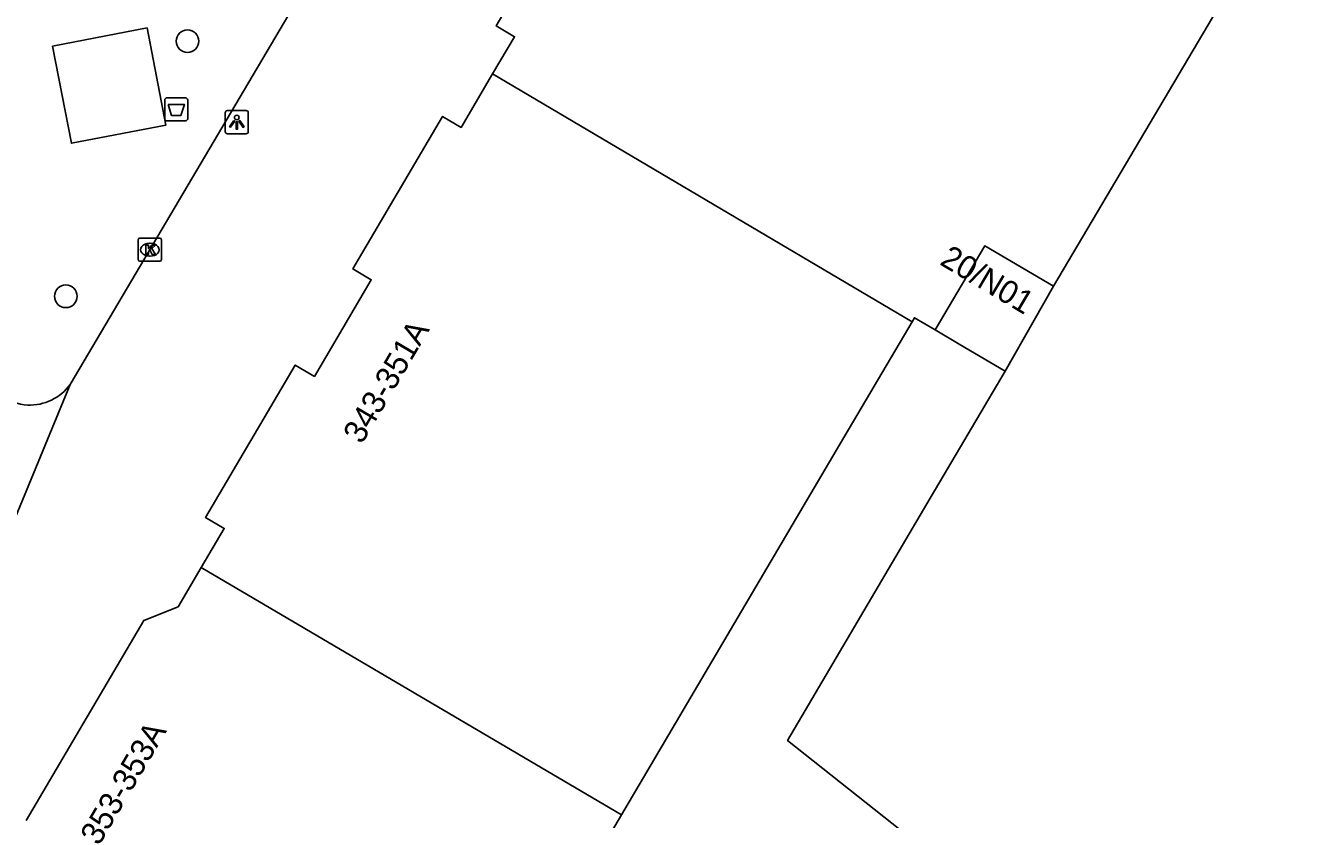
# Model space of a CAD drawing. Extents: x 159222 to 160346, y 381249 to 382166.
# Drawn here: x 160140.7 to 160195.3, y 382041.6 to 382075.8 of the extents above; entities that cross this region are included whole.
import ezdxf

# ---------------------------------------------------------------- set-up
doc = ezdxf.new("R2010")
doc.units = 0
for name, color, linetype in [('IMGEO_Afvalbak', 7, 'Continuous'), ('IMGEO_Boom', 7, 'Continuous'), ('IMGEO_Kolk', 7, 'Continuous'), ('IMGEO_Lichtpunt', 7, 'Continuous'), ('IMGEO_Pand', 7, 'Continuous'), ('IMGEO_Pand_nummerreeks', 7, 'Continuous'), ('IMGEO_Voetpad_open', 7, 'Continuous')]:
    doc.layers.add(name, color=color, linetype=linetype)

msp = doc.modelspace()

# ---------------------------------------------------------------- linework, layer by layer
at = {"layer": 'IMGEO_Afvalbak'}
for p, q in [((160146.671, 382071.789), (160146.671, 382072.589)), ((160146.671, 382072.589), (160146.671, 382071.789)), ((160146.771, 382072.689), (160147.561, 382072.689)), ((160147.561, 382072.689), (160146.771, 382072.689)), ((160147.661, 382072.589), (160147.661, 382071.789)), ((160147.661, 382071.789), (160147.661, 382072.589)), ((160147.561, 382071.689), (160146.771, 382071.689)), ((160146.771, 382071.689), (160147.561, 382071.689))]:
    msp.add_line(p, q, dxfattribs=at)
msp.add_lwpolyline([(160146.814, 382072.403), (160147.518, 382072.403), (160147.369, 382071.933), (160146.963, 382071.933), (160146.814, 382072.403)], dxfattribs=at)
for centre, start, end in [((160146.771, 382072.589), 90, 180), ((160146.771, 382072.589), 90, 180), ((160147.561, 382072.589), 0, 90), ((160147.561, 382072.589), 360, 90), ((160146.771, 382071.789), 180, 270), ((160146.771, 382071.789), 180, 270), ((160147.561, 382071.789), 270, 0), ((160147.561, 382071.789), 270, 0)]:
    msp.add_arc(centre, 0.1, start, end, dxfattribs=at)
at = {"layer": 'IMGEO_Boom'}
for centre in [(160147.651, 382075.133), (160142.406, 382064.127)]:
    msp.add_circle(centre, 0.489, dxfattribs=at)
at = {"layer": 'IMGEO_Kolk'}
for p, q in [((160145.529, 382065.711), (160145.529, 382066.563)), ((160145.604, 382066.637), (160146.456, 382066.637)), ((160146.017, 382066.417), (160146.042, 382066.417)), ((160146.53, 382066.563), (160146.53, 382065.711)), ((160146.04, 382065.857), (160146.015, 382065.857)), ((160146.456, 382065.637), (160145.604, 382065.637))]:
    msp.add_line(p, q, dxfattribs=at)
for points in [[(160145.529, 382065.711), (160145.529, 382066.563)], [(160145.604, 382066.637), (160146.456, 382066.637)], [(160145.85, 382066.337), (160145.973, 382066.337), (160145.973, 382066.186), (160146.103, 382066.337), (160146.267, 382066.337), (160146.121, 382066.186), (160146.274, 382065.937), (160146.122, 382065.937), (160146.037, 382066.101), (160145.973, 382066.034), (160145.973, 382065.937), (160145.85, 382065.937), (160145.85, 382066.337)], [(160146.53, 382066.563), (160146.53, 382065.711)], [(160146.456, 382065.637), (160145.604, 382065.637)]]:
    msp.add_lwpolyline(points, dxfattribs=at)
for centre, start, end in [((160145.606, 382066.561), 91.552, 178.448), ((160145.606, 382066.561), 91.552, 178.448), ((160146.454, 382066.561), 1.552, 88.448), ((160146.454, 382066.561), 1.552, 88.448), ((160145.606, 382065.713), 181.552, 268.448), ((160145.606, 382065.713), 181.552, 268.448), ((160146.454, 382065.713), 271.552, 358.448), ((160146.454, 382065.713), 271.552, 358.448)]:
    msp.add_arc(centre, 0.0765, start, end, dxfattribs=at)
for centre, major_axis, ratio, start_param, end_param in [((160146.016, 382066.137), (-0.387, 0.002), 0.722429, 4.712389, 7.853982), ((160146.041, 382066.137), (-0.39, 0.002), 0.717154, 1.570796, 4.712389)]:
    msp.add_ellipse(centre, major_axis=major_axis, ratio=ratio, start_param=start_param, end_param=end_param, dxfattribs=at)
at = {"layer": 'IMGEO_Lichtpunt'}
for p, q in [((160149.28, 382072.042), (160149.28, 382071.235)), ((160149.28, 382072.042), (160149.28, 382071.235)), ((160150.182, 382072.137), (160149.374, 382072.137)), ((160150.182, 382072.137), (160149.374, 382072.137)), ((160150.276, 382071.235), (160150.276, 382072.042)), ((160150.276, 382071.235), (160150.276, 382072.042)), ((160149.374, 382071.141), (160150.182, 382071.141)), ((160149.374, 382071.141), (160150.182, 382071.141))]:
    msp.add_line(p, q, dxfattribs=at)
for points in [[(160149.654, 382071.706), (160149.693, 382071.678), (160149.505, 382071.416), (160149.467, 382071.443), (160149.654, 382071.706)], [(160149.866, 382071.678), (160149.904, 382071.705), (160150.091, 382071.443), (160150.052, 382071.415), (160149.866, 382071.678)], [(160149.756, 382071.658), (160149.803, 382071.658), (160149.803, 382071.336), (160149.756, 382071.336), (160149.756, 382071.658)]]:
    msp.add_lwpolyline(points, dxfattribs=at)
msp.add_circle((160149.779, 382071.84), 0.0994, dxfattribs=at)
for centre, start, end in [((160149.374, 382072.042), 90, 180), ((160149.374, 382072.042), 90, 180), ((160150.182, 382072.042), 0, 90), ((160150.182, 382072.042), 0, 90), ((160149.374, 382071.235), 180, 270), ((160149.374, 382071.235), 180, 270), ((160150.182, 382071.235), 270, 0), ((160150.182, 382071.235), 270, 360)]:
    msp.add_arc(centre, 0.0946, start, end, dxfattribs=at)
at = {"layer": 'IMGEO_Pand'}
for points in [[(160160.817, 382073.722), (160161.762, 382075.326), (160160.972, 382075.792), (160169.798, 382090.78), (160170.604, 382090.305), (160172.852, 382094.122), (160172.076, 382094.578), (160175.309, 382100.069)], [(160185.01, 382064.558), (160198.078, 382086.661)], [(160148.242, 382052.427), (160149.236, 382054.114), (160148.43, 382054.589), (160152.3, 382061.16), (160153.126, 382060.673), (160155.581, 382064.841), (160154.787, 382065.308), (160158.659, 382071.884), (160159.458, 382071.414), (160160.817, 382073.722)], [(160160.817, 382073.722), (160178.908, 382063.032)], [(160179.905, 382062.675), (160182.051, 382066.307), (160185.01, 382064.558)], [(160182.923, 382060.898), (160185.01, 382064.558)], [(160178.908, 382063.032), (160175.635, 382057.474), (160166.38, 382041.758)], [(160179.905, 382062.675), (160179.009, 382063.203), (160178.908, 382063.032)], [(160182.923, 382060.898), (160180.935, 382062.069), (160179.905, 382062.675)], [(160211.313, 382033.447), (160198.054, 382025.542), (160173.539, 382044.963), (160179.55, 382055.171), (160182.923, 382060.898)], [(160140.689, 382041.517), (160145.773, 382050.151), (160147.249, 382050.74), (160148.242, 382052.427)], [(160166.38, 382041.758), (160148.242, 382052.427)], [(160166.38, 382041.758), (160162.197, 382034.654), (160159.659, 382030.345)]]:
    msp.add_lwpolyline(points, dxfattribs=at)
at = {"layer": 'IMGEO_Voetpad_open'}
for points in [[(160167.027, 382101.673), (160142.592, 382060.322)], [(160145.91, 382075.705), (160146.722, 382071.516), (160142.644, 382070.726), (160141.832, 382074.915), (160145.91, 382075.705)], [(160142.592, 382060.322), (160137.351, 382047.658)]]:
    msp.add_lwpolyline(points, dxfattribs=at)
for centre, radius, start, end in [((160140.889, 382061.265), 1.838, 188.6024, 266.0493), ((160140.82, 382061.637), 2.207, 268.4995, 323.422)]:
    msp.add_arc(centre, radius, start, end, dxfattribs=at)

# ---------------------------------------------------------------- texts
at = {"layer": 'IMGEO_Pand_nummerreeks'}
for s, rotation, p in [('20/N01', 329.226, (160180.058, 382065.524)), ('343-351A', 59.4375, (160155.172, 382057.712)), ('353-353A', 59.5089, (160143.834, 382040.394))]:
    msp.add_text(s, height=1, rotation=rotation, dxfattribs=at).set_placement(p)

doc.saveas('drawing.dxf')
